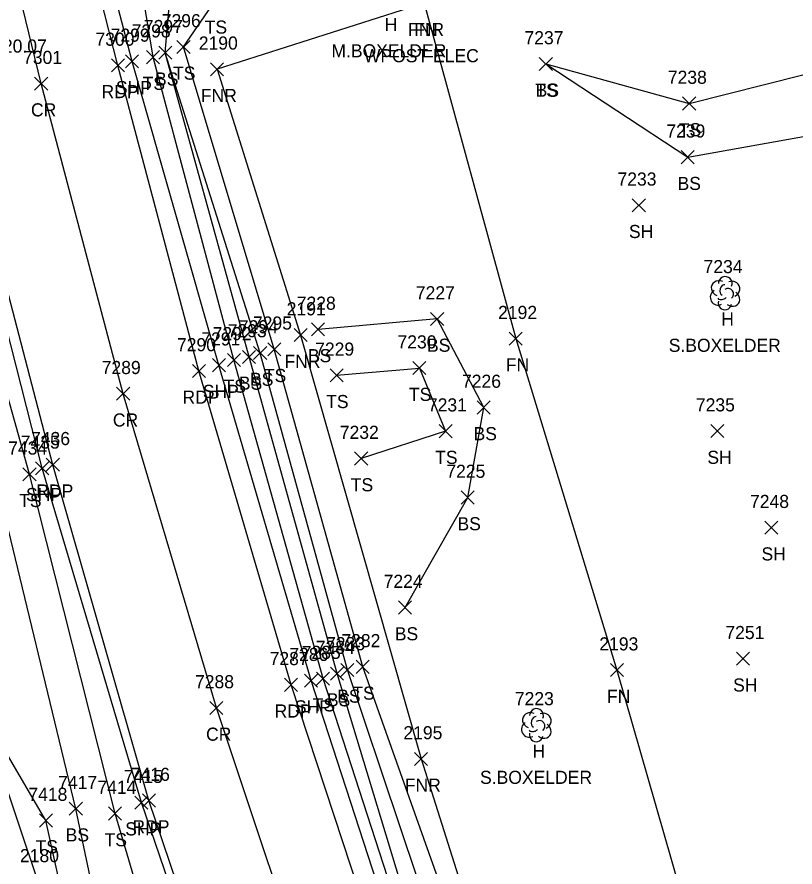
# Model space of a CAD drawing. Extents: x 1439173 to 1457902, y 641926 to 659889.
# Drawn here: x 1448625.5 to 1448744.2, y 644187.7 to 644317.3 of the extents above; entities that cross this region are included whole.
import ezdxf

# ---------------------------------------------------------------- set-up
doc = ezdxf.new("R2010")
doc.units = 0
for name, color, linetype in [('C_C', 7, 'Continuous'), ('L_A', 7, 'Continuous'), ('L_C', 7, 'Continuous'), ('L_I', 7, 'Continuous'), ('L_TIC', 7, 'Continuous'), ('LAWA', 7, 'Continuous'), ('LELB', 7, 'Continuous'), ('LFNC', 7, 'Continuous'), ('LTD', 7, 'Continuous'), ('P_A', 7, 'Continuous'), ('P_I', 7, 'Continuous'), ('P_TIC', 7, 'Continuous'), ('PET', 7, 'Continuous'), ('PRC', 7, 'Continuous'), ('PSP', 7, 'Continuous')]:
    doc.layers.add(name, color=color, linetype=linetype)

msp = doc.modelspace()

# ---------------------------------------------------------------- linework, layer by layer
at = {"layer": 'L_TIC'}
for points in [[(1448647.11, 644310.86), (1448649.11, 644312.86)], [(1448649.11, 644310.86), (1448647.11, 644312.86)], [(1448647.11, 644310.86), (1448649.11, 644312.86)], [(1448649.11, 644310.86), (1448647.11, 644312.86)], [(1448649.89, 644311.75), (1448651.89, 644313.75)], [(1448651.89, 644311.75), (1448649.89, 644313.75)], [(1448645.25, 644310.19), (1448647.25, 644312.19)], [(1448647.25, 644310.19), (1448645.25, 644312.19)], [(1448655.01, 644308.34), (1448657.01, 644310.34)], [(1448657.01, 644308.34), (1448655.01, 644310.34)], [(1448705.17, 644309.15), (1448707.17, 644311.15)], [(1448707.17, 644309.15), (1448705.17, 644311.15)], [(1448705.17, 644309.15), (1448707.17, 644311.15)], [(1448707.17, 644309.15), (1448705.17, 644311.15)], [(1448727.04, 644303.12), (1448729.04, 644305.12)], [(1448729.04, 644303.12), (1448727.04, 644305.12)], [(1448726.82, 644294.93), (1448728.82, 644296.93)], [(1448728.82, 644294.93), (1448726.82, 644296.93)], [(1448719.36, 644287.6), (1448721.36, 644289.6)], [(1448721.36, 644287.6), (1448719.36, 644289.6)], [(1448688.6, 644270.26), (1448690.6, 644272.26)], [(1448690.6, 644270.26), (1448688.6, 644272.26)], [(1448667.76, 644267.81), (1448669.76, 644269.81)], [(1448669.76, 644267.81), (1448667.76, 644269.81)], [(1448670.43, 644268.67), (1448672.43, 644270.67)], [(1448672.43, 644268.67), (1448670.43, 644270.67)], [(1448700.58, 644267.26), (1448702.58, 644269.26)], [(1448702.58, 644267.26), (1448700.58, 644269.26)], [(1448663.75, 644265.64), (1448665.75, 644267.64)], [(1448665.75, 644265.64), (1448663.75, 644267.64)], [(1448657.6, 644264.02), (1448659.6, 644266.02)], [(1448659.6, 644264.02), (1448657.6, 644266.02)], [(1448659.9, 644264.47), (1448661.9, 644266.47)], [(1448661.9, 644264.47), (1448659.9, 644266.47)], [(1448661.6, 644265.07), (1448663.6, 644267.07)], [(1448663.6, 644265.07), (1448661.6, 644267.07)], [(1448685.89, 644262.77), (1448687.89, 644264.77)], [(1448687.89, 644262.77), (1448685.89, 644264.77)], [(1448673.25, 644261.67), (1448675.25, 644263.67)], [(1448675.25, 644261.67), (1448673.25, 644263.67)], [(1448695.69, 644256.77), (1448697.69, 644258.77)], [(1448697.69, 644256.77), (1448695.69, 644258.77)], [(1448689.88, 644253.16), (1448691.88, 644255.16)], [(1448691.88, 644253.16), (1448689.88, 644255.16)], [(1448731.32, 644253.17), (1448733.32, 644255.17)], [(1448733.32, 644253.17), (1448731.32, 644255.17)], [(1448677, 644248.98), (1448679, 644250.98)], [(1448679, 644248.98), (1448677, 644250.98)], [(1448626.41, 644246.58), (1448628.41, 644248.58)], [(1448628.41, 644246.58), (1448626.41, 644248.58)], [(1448693.25, 644243.04), (1448695.25, 644245.04)], [(1448695.25, 644243.04), (1448693.25, 644245.04)], [(1448739.58, 644238.44), (1448741.58, 644240.44)], [(1448741.58, 644238.44), (1448739.58, 644240.44)], [(1448683.69, 644226.26), (1448685.69, 644228.26)], [(1448685.69, 644226.26), (1448683.69, 644228.26)], [(1448677.24, 644217.21), (1448679.24, 644219.21)], [(1448679.24, 644217.21), (1448677.24, 644219.21)], [(1448735.25, 644218.45), (1448737.25, 644220.45)], [(1448737.25, 644218.45), (1448735.25, 644220.45)], [(1448673.33, 644216.19), (1448675.33, 644218.19)], [(1448675.33, 644216.19), (1448673.33, 644218.19)], [(1448674.9, 644216.75), (1448676.9, 644218.75)], [(1448676.9, 644216.75), (1448674.9, 644218.75)], [(1448716.02, 644216.72), (1448718.02, 644218.72)], [(1448718.02, 644216.72), (1448716.02, 644218.72)], [(1448671.19, 644215.42), (1448673.19, 644217.42)], [(1448673.19, 644215.42), (1448671.19, 644217.42)], [(1448686.13, 644203.17), (1448688.13, 644205.17)], [(1448688.13, 644203.17), (1448686.13, 644205.17)], [(1448633.47, 644195.59), (1448635.47, 644197.59)], [(1448635.47, 644195.59), (1448633.47, 644197.59)], [(1448639.45, 644194.85), (1448641.45, 644196.85)], [(1448641.45, 644194.85), (1448639.45, 644196.85)], [(1448628.92, 644193.78), (1448630.92, 644195.78)], [(1448630.92, 644193.78), (1448628.92, 644195.78)]]:
    msp.add_lwpolyline(points, dxfattribs=at)
at = {"layer": 'LAWA'}
msp.add_lwpolyline([(1448548.25, 644134.82), (1448578.96, 644146.48), (1448568.63, 644182.21), (1448589.69, 644175.66), (1448602.22, 644178.06), (1448630.41, 644168.54), (1448628.73, 644185.43), (1448619.72, 644212.12), (1448603.69, 644230.24), (1448579.78, 644224.26), (1448558.44, 644213.23), (1448548.55, 644204.94)], dxfattribs=at)
at = {"layer": 'LELB'}
for points in [[(1448746.21, 644032.5), (1448726.2, 644073.88), (1448716.66, 644095.8), (1448713.21, 644105.95), (1448705.34, 644124.14), (1448696.94, 644144.22), (1448687.56, 644169.13), (1448672.19, 644216.42), (1448658.6, 644265.02), (1448646.25, 644311.19), (1448642.33, 644334.97), (1448636.59, 644361.61), (1448633.56, 644370.4), (1448624.56, 644399.7), (1448620.78, 644415.02), (1448617.06, 644431.06), (1448605.88, 644477.64), (1448593.79, 644532.08), (1448583.73, 644574.91), (1448571.97, 644624.92), (1448560.21, 644676.34), (1448550.77, 644716.52), (1448539.78, 644768.47)], [(1448835.67, 643920.01), (1448813.85, 643927.74), (1448807.25, 643938.49), (1448787.5, 643971.18), (1448769.8, 644005.91), (1448753.68, 644037.51), (1448732.59, 644075.62), (1448723.35, 644091.13), (1448721.47, 644097.94), (1448722.86, 644102.83), (1448722.46, 644106.41), (1448715.93, 644111.57), (1448711.76, 644124.49), (1448703.65, 644145.79), (1448694.94, 644171.31), (1448678.24, 644218.21), (1448664.75, 644266.64), (1448650.89, 644312.75), (1448655.72, 644319.77), (1448674.91, 644329.67), (1448705.26, 644337.73), (1448737.05, 644346.61), (1448757.71, 644352.71)], [(1448865.27, 643838.34), (1448861.66, 643841.9), (1448853.11, 643868.22), (1448838.97, 643885.37), (1448831.88, 643900.6), (1448813.99, 643918.86), (1448801.93, 643933.53), (1448782.17, 643967.39), (1448763.24, 644002.71), (1448747.34, 644033.17), (1448728.73, 644074.31), (1448718.9, 644096.07), (1448715.67, 644106.81), (1448706.69, 644124.25), (1448699.65, 644145.03), (1448688.95, 644169.07), (1448674.33, 644217.19), (1448660.9, 644265.47), (1448648.11, 644311.86), (1448650.05, 644334.08), (1448650.17, 644347.1)], [(1448834.53, 643904.16), (1448812.75, 643925.14), (1448803.6, 643934.01), (1448784.06, 643968.45), (1448765.02, 644003.71), (1448748.86, 644033.97), (1448728.82, 644074.95), (1448718.9, 644096.07), (1448718.3, 644106.56), (1448707.41, 644124.44), (1448701.49, 644146.42), (1448691.89, 644170.18), (1448675.9, 644217.75), (1448662.6, 644266.07), (1448648.11, 644311.86)], [(1448706.17, 644310.15), (1448727.82, 644295.93), (1448747.46, 644299.43), (1448764.61, 644291.2), (1448789.01, 644277.03)], [(1448706.17, 644310.15), (1448728.04, 644304.12), (1448751, 644309.93), (1448769.32, 644296.3), (1448789.01, 644277.03)], [(1448714.17, 644015.51), (1448690.32, 644058.37), (1448680.4, 644064.04), (1448674.64, 644080.95), (1448666.72, 644090.45), (1448667.24, 644111.7), (1448656.59, 644145.17), (1448648.16, 644169.82), (1448640.45, 644195.85), (1448627.41, 644247.58), (1448616.09, 644287.98), (1448612.63, 644290.28), (1448607, 644291.95), (1448600.45, 644292.51), (1448583.71, 644291.89), (1448574.97, 644290.79), (1448548.7, 644285.2), (1448529.49, 644265.1), (1448525.79, 644264.84)], [(1448649.96, 644144.44), (1448641.08, 644165.22), (1448634.47, 644196.59), (1448622.36, 644246.46), (1448613.93, 644279.77), (1448611.13, 644288.09), (1448609.77, 644287.62), (1448609.66, 644285.05), (1448601.89, 644287.64), (1448585.73, 644287.83), (1448555.33, 644284.13), (1448549.99, 644262.79), (1448539.56, 644266.19), (1448544.28, 644240.56), (1448539.5, 644223.13), (1448529.99, 644215.09)], [(1448684.69, 644227.26), (1448694.25, 644244.04), (1448696.69, 644257.77), (1448689.6, 644271.26), (1448671.43, 644269.67)], [(1448674.25, 644262.67), (1448686.89, 644263.77), (1448690.88, 644254.16), (1448678, 644249.98)], [(1448629.92, 644194.78), (1448619.72, 644212.12)], [(1448645.2, 644141.49), (1448633.09, 644163.2), (1448636.66, 644164.25), (1448629.92, 644194.78)]]:
    msp.add_lwpolyline(points, dxfattribs=at)
at = {"layer": 'LFNC'}
for points in [[(1448687.62, 644319.41), (1448656.01, 644309.34), (1448668.76, 644268.81), (1448687.13, 644204.17), (1448698.42, 644168.53), (1448708.1, 644138.47), (1448711.64, 644127.97)], [(1448687.62, 644319.41), (1448701.58, 644268.26), (1448717.02, 644217.72), (1448728.92, 644176.34)]]:
    msp.add_lwpolyline(points, dxfattribs=at)
at = {"layer": 'LTD'}
for p, q in [((1448733.49, 644275.25), (1448733.49, 644275.25)), ((1448733.49, 644275.25), (1448733.49, 644275.25)), ((1448704.7, 644209.37), (1448704.7, 644209.37)), ((1448704.7, 644209.37), (1448704.7, 644209.37))]:
    msp.add_line(p, q, dxfattribs=at)
for centre in [(1448733.54, 644276.68), (1448704.75, 644210.8)]:
    msp.add_arc(centre, 1.05, 335.5272, 180.9563, dxfattribs=at)
for centre, major_axis, ratio, start_param, end_param in [((1448732.7, 644275.91), (1.21, -0.51), 0.895232, 1.570796, 4.712389), ((1448733.28, 644275.7), (-0.208, -0.792), 0.645439, 3.141593, 6.283185), ((1448734.53, 644275.83), (-1.14, -0.48), 0.949671, 1.570796, 4.712389), ((1448732.41, 644274.54), (0.58, -1.04), 0.959034, 3.141593, 6.283185), ((1448733.99, 644275.08), (-0.5, 0.667), 0.989748, 3.141593, 6.283185), ((1448734.49, 644274.41), (-1.09, 0.79), 0.841452, 1.570796, 4.712389), ((1448733.49, 644273.75), (0.26, 1.06), 0.942809, 1.570796, 4.712389), ((1448733.03, 644274.5), (-0.625, -0.083), 0.423636, 0, 3.141593), ((1448703.91, 644210.04), (1.21, -0.51), 0.895232, 1.570796, 4.712389), ((1448704.5, 644209.83), (-0.208, -0.792), 0.645439, 3.141593, 6.283185), ((1448705.2, 644209.2), (-0.5, 0.667), 0.989748, 3.141593, 6.283185), ((1448705.75, 644209.95), (-1.14, -0.48), 0.949671, 1.570796, 4.712389), ((1448703.62, 644208.66), (0.58, -1.04), 0.959034, 3.141593, 6.283185), ((1448705.7, 644208.54), (-1.09, 0.79), 0.841452, 1.570796, 4.712389), ((1448704.7, 644207.87), (0.26, 1.06), 0.942809, 1.570796, 4.712389), ((1448704.25, 644208.62), (-0.625, -0.083), 0.423636, 0, 3.141593)]:
    msp.add_ellipse(centre, major_axis=major_axis, ratio=ratio, start_param=start_param, end_param=end_param, dxfattribs=at)
at = {"layer": 'P_TIC'}
for points in [[(1448642.05, 644309.54), (1448644.05, 644311.54)], [(1448644.05, 644309.54), (1448642.05, 644311.54)], [(1448639.9, 644308.93), (1448641.9, 644310.93)], [(1448641.9, 644308.93), (1448639.9, 644310.93)], [(1448628.19, 644306.15), (1448630.19, 644308.15)], [(1448630.19, 644306.15), (1448628.19, 644308.15)], [(1448655.3, 644263.22), (1448657.3, 644265.22)], [(1448657.3, 644263.22), (1448655.3, 644265.22)], [(1448652.25, 644262.34), (1448654.25, 644264.34)], [(1448654.25, 644262.34), (1448652.25, 644264.34)], [(1448640.69, 644258.86), (1448642.69, 644260.86)], [(1448642.69, 644258.86), (1448640.69, 644260.86)], [(1448628.33, 644247.49), (1448630.33, 644249.49)], [(1448630.33, 644247.49), (1448628.33, 644249.49)], [(1448629.96, 644248.03), (1448631.96, 644250.03)], [(1448631.96, 644248.03), (1448629.96, 644250.03)], [(1448669.36, 644215.11), (1448671.36, 644217.11)], [(1448671.36, 644215.11), (1448669.36, 644217.11)], [(1448666.3, 644214.48), (1448668.3, 644216.48)], [(1448668.3, 644214.48), (1448666.3, 644216.48)], [(1448654.91, 644210.95), (1448656.91, 644212.95)], [(1448656.91, 644210.95), (1448654.91, 644212.95)], [(1448643.48, 644196.51), (1448645.48, 644198.51)], [(1448645.48, 644196.51), (1448643.48, 644198.51)], [(1448644.62, 644196.83), (1448646.62, 644198.83)], [(1448646.62, 644196.83), (1448644.62, 644198.83)]]:
    msp.add_lwpolyline(points, dxfattribs=at)
at = {"layer": 'PET'}
for points in [[(1448741.68, 644029.9), (1448721.66, 644072.11), (1448699.99, 644122.51), (1448683.02, 644167.74), (1448667.3, 644215.48), (1448653.25, 644263.34), (1448640.9, 644309.93), (1448633.43, 644339.29), (1448628.87, 644356.13), (1448611.52, 644430.12), (1448600.18, 644476.78), (1448588.03, 644530.92), (1448577.83, 644573.52), (1448566.62, 644623.3), (1448554.37, 644674.53), (1448544.89, 644715.35), (1448532.85, 644767.19)], [(1448719.14, 644017.8), (1448697.57, 644061.64), (1448675.31, 644114.87), (1448662.79, 644147.1), (1448645.62, 644197.83), (1448630.96, 644249.03), (1448620.35, 644289.65), (1448608.04, 644337.09), (1448599.93, 644371.01), (1448591.93, 644405.93), (1448587.28, 644423.3), (1448576.41, 644471.58), (1448564.34, 644525.55), (1448554.28, 644567.62), (1448542.43, 644618.88), (1448530.58, 644668.68), (1448520.66, 644712.53), (1448508.59, 644763.84)]]:
    msp.add_lwpolyline(points, dxfattribs=at)
at = {"layer": 'PRC'}
msp.add_lwpolyline([(1448731.14, 644023.28), (1448710.46, 644067.89), (1448689.18, 644117.53), (1448671.94, 644163.96), (1448655.91, 644211.95), (1448641.69, 644259.86), (1448629.19, 644307.15), (1448618.74, 644349.81), (1448607.14, 644397.34), (1448599.96, 644427.54), (1448589.11, 644474.21), (1448576.61, 644528.86), (1448566.34, 644571.06), (1448554.71, 644620.84), (1448542.59, 644671.57), (1448533.38, 644712.92), (1448520.93, 644765.22)], dxfattribs=at)
at = {"layer": 'PSP'}
for points in [[(1448743.19, 644030.79), (1448723.72, 644072.96), (1448702.62, 644122.85), (1448685.71, 644168.9), (1448670.36, 644216.11), (1448656.3, 644264.22), (1448643.05, 644310.54), (1448635.37, 644339.99), (1448630.63, 644359.66), (1448619.44, 644405.02), (1448613.39, 644430.47), (1448602.23, 644477.29), (1448590.17, 644531.26), (1448580.27, 644574.32), (1448568.93, 644623.6), (1448556.49, 644675.72), (1448547.44, 644715.81), (1448535.46, 644767.6)], [(1448718.77, 644017.47), (1448697.57, 644061.64), (1448674.36, 644114.53), (1448661.94, 644146.48), (1448644.48, 644197.51), (1448629.33, 644248.49), (1448618.92, 644289.33), (1448599.59, 644365.52), (1448590.65, 644405.32), (1448585.9, 644422.84), (1448574.75, 644471.24), (1448562.25, 644524.96), (1448552.68, 644566.87), (1448540.59, 644618.38), (1448529.07, 644667.76), (1448518.88, 644712.4), (1448506.69, 644763.58)]]:
    msp.add_lwpolyline(points, dxfattribs=at)

# ---------------------------------------------------------------- texts
at = {"layer": 'C_C'}
msp.add_text('PT 18+20.07', height=2, dxfattribs=at).set_placement((1448614.65, 644311.88))
at = {"layer": 'L_A'}
for s, p in [('TS', (1448654.13, 644314.77)), ('H', (1448681.59, 644315.16)), ('FNR', (1448685.15, 644314.41)), ('FN', (1448686.1, 644314.41)), ('BS', (1448646.55, 644306.86)), ('BS', (1448646.55, 644306.86)), ('TS', (1448649.3, 644307.75)), ('TS', (1448644.66, 644306.19)), ('FNR', (1448653.54, 644304.34)), ('TS', (1448704.58, 644305.15)), ('BS', (1448704.61, 644305.15)), ('TS', (1448726.45, 644299.12)), ('BS', (1448726.26, 644290.93)), ('SH', (1448718.85, 644283.6)), ('H', (1448732.93, 644270.25)), ('BS', (1448688.04, 644266.26)), ('BS', (1448669.87, 644264.67)), ('FNR', (1448666.3, 644263.81)), ('FN', (1448700.06, 644263.26)), ('TS', (1448663.16, 644261.64)), ('TS', (1448657.01, 644260.02)), ('BS', (1448659.34, 644260.47)), ('BS', (1448661.04, 644261.07)), ('TS', (1448685.29, 644258.77)), ('TS', (1448672.66, 644257.67)), ('BS', (1448695.14, 644252.77)), ('TS', (1448689.29, 644249.16)), ('SH', (1448730.81, 644249.17)), ('TS', (1448676.41, 644244.98)), ('TS', (1448625.82, 644242.58)), ('BS', (1448692.69, 644239.04)), ('SH', (1448739.07, 644234.44)), ('BS', (1448683.13, 644222.26)), ('SH', (1448734.74, 644214.45)), ('BS', (1448672.77, 644212.19)), ('BS', (1448674.34, 644212.75)), ('TS', (1448676.65, 644213.21)), ('FN', (1448715.5, 644212.72)), ('TS', (1448670.6, 644211.42)), ('H', (1448704.14, 644204.37)), ('FNR', (1448684.66, 644199.17)), ('BS', (1448632.92, 644191.59)), ('TS', (1448638.86, 644190.85)), ('TS', (1448628.33, 644189.78))]:
    msp.add_text(s, height=2, dxfattribs=at).set_placement(p)
at = {"layer": 'L_C'}
for s, p in [('M.BOXELDER', (1448673.46, 644311.16)), ('WPOST ELEC', (1448678.41, 644310.41)), ('S.BOXELDER', (1448724.92, 644266.25)), ('S.BOXELDER', (1448696.13, 644200.37))]:
    msp.add_text(s, height=2, dxfattribs=at).set_placement(p)
at = {"layer": 'L_I'}
for s, p in [('7296', (1448647.58, 644315.75)), ('7297', (1448644.85, 644314.86)), ('7297', (1448644.85, 644314.86)), ('7298', (1448642.99, 644314.19)), ('7237', (1448702.91, 644313.15)), ('7237', (1448702.91, 644313.15)), ('2190', (1448653.23, 644312.34)), ('7238', (1448724.78, 644307.12)), ('7239', (1448724.55, 644298.93)), ('7233', (1448717.1, 644291.6)), ('7234', (1448730.23, 644278.25)), ('7227', (1448686.34, 644274.26)), ('2191', (1448666.64, 644271.81)), ('7228', (1448668.17, 644272.67)), ('2192', (1448698.89, 644271.26)), ('7294', (1448659.34, 644269.07)), ('7295', (1448661.49, 644269.64)), ('7292', (1448655.34, 644268.02)), ('7293', (1448657.64, 644268.47)), ('7230', (1448683.54, 644266.77)), ('7229', (1448670.98, 644265.67)), ('7226', (1448693.38, 644260.77)), ('7231', (1448688.18, 644257.16)), ('7235', (1448729.06, 644257.17)), ('7232', (1448674.74, 644252.98)), ('7434', (1448624.15, 644250.58)), ('7225', (1448690.99, 644247.04)), ('7248', (1448737.32, 644242.44)), ('7224', (1448681.43, 644230.26)), ('7251', (1448733.56, 644222.45)), ('7282', (1448674.98, 644221.21)), ('7284', (1448671.07, 644220.19)), ('7283', (1448672.64, 644220.75)), ('2193', (1448714.33, 644220.72)), ('7285', (1448668.93, 644219.42)), ('7223', (1448701.44, 644212.37)), ('2195', (1448684.44, 644207.17)), ('7417', (1448631.78, 644199.59)), ('7418', (1448627.23, 644197.78)), ('7414', (1448637.76, 644198.85)), ('2180', (1448625.95, 644188.43))]:
    msp.add_text(s, height=2, dxfattribs=at).set_placement(p)
at = {"layer": 'P_A'}
for s, p in [('SHP', (1448640.58, 644305.54)), ('RDP', (1448638.39, 644304.93)), ('CR', (1448627.63, 644302.15)), ('SHP', (1448653.84, 644259.22)), ('RDP', (1448650.74, 644258.34)), ('CR', (1448640.12, 644254.86)), ('SHP', (1448626.87, 644243.49)), ('RDP', (1448628.44, 644244.03)), ('SHP', (1448667.89, 644211.11)), ('RDP', (1448664.79, 644210.48)), ('CR', (1448654.34, 644206.95)), ('RDP', (1448643.11, 644192.83)), ('SHP', (1448642.01, 644192.51))]:
    msp.add_text(s, height=2, dxfattribs=at).set_placement(p)
at = {"layer": 'P_I'}
for s, p in [('7299', (1448639.78, 644313.54)), ('7300', (1448637.47, 644312.93)), ('7301', (1448626.42, 644310.15)), ('7291', (1448653.61, 644267.22)), ('7290', (1448649.9, 644266.34)), ('7289', (1448638.42, 644262.86)), ('7435', (1448626.07, 644251.49)), ('7436', (1448627.64, 644252.03)), ('7287', (1448664.04, 644218.48)), ('7286', (1448667.04, 644219.11)), ('7288', (1448652.65, 644214.95)), ('7415', (1448641.79, 644200.51)), ('7416', (1448642.87, 644200.83))]:
    msp.add_text(s, height=2, dxfattribs=at).set_placement(p)

doc.saveas('drawing.dxf')
